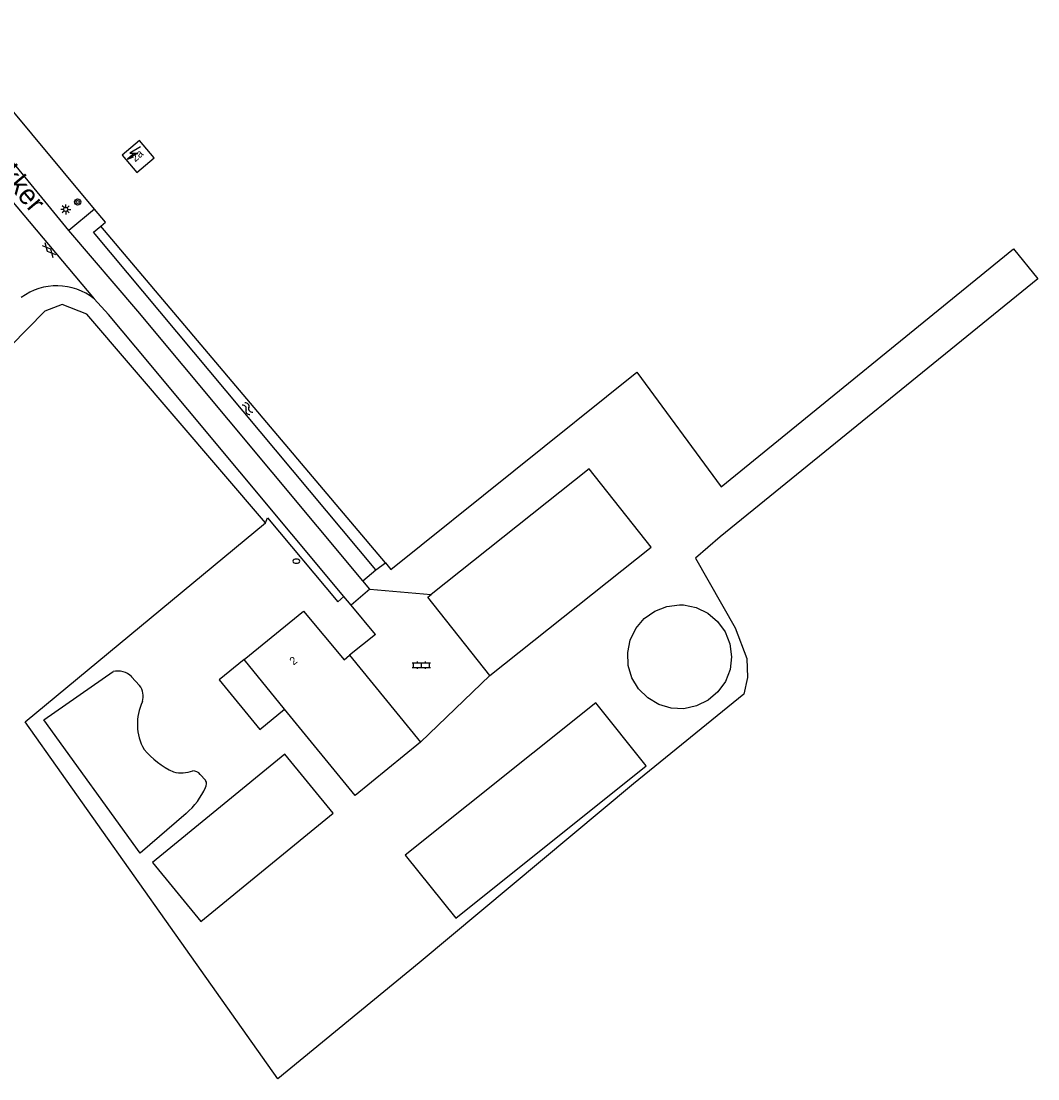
# Model space of a CAD drawing. Extents: x 124000 to 129000, y 395500 to 397503.
# Drawn here: x 126479.9 to 126607, y 396836.5 to 396968.6 of the extents above; entities that cross this region are included whole.
import ezdxf

# ---------------------------------------------------------------- set-up
doc = ezdxf.new("R2010")
doc.units = 0
for name, color, linetype in [('gg-afsc-draadraster', 7, 'Continuous'), ('gg-afsc-erfafscheiding', 7, 'Continuous'), ('gg-afsc-lijn draadraster', 7, 'Continuous'), ('gg-anno-huisnummerreeks BGT', 7, 'Continuous'), ('gg-anno-openbare ruimte label', 7, 'Continuous'), ('gg-bbg-bijgebouw', 7, 'Continuous'), ('gg-bbg-hoofdgebouw', 7, 'Continuous'), ('gg-bbg-luifel en loopbrug', 7, 'Continuous'), ('gg-knt-bronhoudergrens', 7, 'Continuous'), ('gg-knt-verharding', 7, 'Continuous'), ('gg-kntw-bovenkant insteek waterloop', 7, 'Continuous'), ('gt-grn-groengrens', 7, 'Continuous'), ('gt-grn-vlakafsluiter', 7, 'Continuous'), ('gt-grn-weggrens', 7, 'Continuous'), ('gt-symb-boom', 7, 'Continuous'), ('gt-symb-brandkraan', 7, 'Continuous'), ('gt-symb-gesloten verharding', 7, 'Continuous'), ('gt-symb-klinker verharding', 7, 'Continuous'), ('gt-symb-lichtmast', 7, 'Continuous'), ('gt-symb-trafo symbool', 7, 'Continuous'), ('gt-symb-watersymbool', 7, 'Continuous')]:
    doc.layers.add(name, color=color, linetype=linetype)

# ---------------------------------------------------------------- blocks, each defined once
blk = doc.blocks.new('gt0-WA')
at = {"layer": 'gt-symb-watersymbool'}
for centre, start, end in [((-0.32, 0.02), 28.0725, 151.9275), ((0.43, 0.42), 208.0725, 331.9275), ((-0.32, -0.43), 28.0725, 151.9275), ((0.43, -0.03), 208.0725, 331.9275)]:
    blk.add_arc(centre, 0.425, start, end, dxfattribs=at)
blk = doc.blocks.new('gt0-BR')
at = {"layer": 'gt-symb-brandkraan'}
for centre, radius, start, end in [((-0.24, 0), 0.206, 107.5669, 252.4331), ((0.6, -2.66), 3, 106.892, 107.5669), ((0, -0.69), 0.938, 73.108, 106.892), ((-0.6, -2.66), 3, 72.4331, 73.108), ((0.24, 0), 0.206, 287.567, 72.4331), ((0.6, 2.66), 3, 252.4331, 253.108), ((0, 0.69), 0.938, 253.108, 286.8921), ((-0.6, 2.66), 3, 286.8921, 287.567)]:
    blk.add_arc(centre, radius, start, end, dxfattribs=at)
blk = doc.blocks.new('gt0-KL1')
at = {"layer": 'gt-symb-klinker verharding'}
for p, q in [((-1.15, 0.3), (1.15, 0.3)), ((-1, -0.3), (-1, 0.3)), ((-0.5, 0.3), (-0.5, 0.45)), ((0, -0.3), (0, 0.3)), ((0.5, 0.3), (0.5, 0.45)), ((1, -0.3), (1, 0.3)), ((-1.15, -0.3), (1.15, -0.3)), ((-0.5, -0.45), (-0.5, -0.3)), ((0.5, -0.45), (0.5, -0.3))]:
    blk.add_line(p, q, dxfattribs=at)
blk = doc.blocks.new('gt0-HSP')
at = {"layer": 'gt-symb-trafo symbool'}
for points in [[(0.77, 0.75), (-0.53, 0), (0.47, 0), (-0.83, -0.75)], [(-0.22, -0.24), (-0.83, -0.75), (-0.08, -0.48)]]:
    blk.add_lwpolyline(points, dxfattribs=at)
blk = doc.blocks.new('gt0-GESVH1')
at = {"layer": 'gt-symb-gesloten verharding'}
for p, q in [((-0.99, -0.26), (0.01, 0.24)), ((0.01, -0.26), (-0.99, 0.24)), ((0.01, 0.24), (1.01, -0.26)), ((1.01, 0.24), (0.01, -0.26))]:
    blk.add_line(p, q, dxfattribs=at)
blk = doc.blocks.new('gt0-LMAST')
at = {"layer": 'gt-symb-lichtmast'}
for p, q in [((-0.18, 0.17), (-0.45, 0.44)), ((-0.01, 0.25), (-0.01, 0.62)), ((0.17, 0.17), (0.44, 0.44)), ((-0.26, 0), (-0.63, 0)), ((-0.18, -0.18), (-0.45, -0.45)), ((-0.01, -0.25), (-0.01, -0.63)), ((0.44, -0.45), (0.17, -0.18)), ((0.24, 0), (0.62, 0))]:
    blk.add_line(p, q, dxfattribs=at)
blk.add_circle((-0.01, 0), 0.25, dxfattribs=at)
blk = doc.blocks.new('gt0-BOOM')
at = {"layer": 'gt-symb-boom'}
for radius in [0.4, 0.2]:
    blk.add_circle((0, 0), radius, dxfattribs=at)

msp = doc.modelspace()

# ---------------------------------------------------------------- linework, layer by layer
at = {"layer": 'gg-afsc-draadraster'}
msp.add_lwpolyline([(126525.49, 396900.96), (126526.15, 396900.13), (126556.88, 396924.78), (126567.41, 396910.43), (126603.92, 396940.2), (126606.98, 396936.43), (126567.28, 396904.22)], dxfattribs=at)
at = {"layer": 'gg-afsc-erfafscheiding'}
msp.add_lwpolyline([(126510.47, 396905.94), (126488.14, 396932.03), (126485.07, 396933.22), (126482.92, 396932.4), (126438.04, 396886.69)], dxfattribs=at)
at = {"layer": 'gg-afsc-lijn draadraster'}
msp.add_lwpolyline([(126525.49, 396900.96), (126526.15, 396900.13), (126556.88, 396924.78), (126567.41, 396910.43), (126603.92, 396940.2), (126606.98, 396936.43), (126567.28, 396904.22)], dxfattribs=at)
at = {"layer": 'gg-bbg-bijgebouw'}
for points in [[(126538.51, 396886.87), (126558.67, 396902.91), (126550.9, 396912.69), (126531.16, 396896.99)], [(126538.51, 396886.87), (126530.75, 396896.66), (126531.16, 396896.99)], [(126555.73, 396889.74), (126556.06, 396891.31), (126556.76, 396892.76), (126557.8, 396893.99), (126559.11, 396894.92), (126560.61, 396895.51), (126562.21, 396895.71), (126562.71, 396895.69), (126564.29, 396895.36), (126565.74, 396894.67), (126566.97, 396893.63), (126567.91, 396892.33), (126568.5, 396890.83), (126568.71, 396889.23), (126568.52, 396887.64), (126567.94, 396886.13), (126567.01, 396884.82), (126565.78, 396883.78), (126564.34, 396883.07), (126562.76, 396882.73), (126561.16, 396882.79), (126559.61, 396883.25), (126558.23, 396884.07), (126557.09, 396885.21), (126556.26, 396886.59), (126555.8, 396888.13), (126555.73, 396889.74)], [(126527.94, 396864.41), (126534.24, 396856.55), (126558.05, 396875.6), (126551.75, 396883.47), (126527.94, 396864.41)], [(126496.36, 396863.51), (126502.39, 396856.14), (126518.95, 396869.66), (126512.88, 396877.03), (126496.36, 396863.51)]]:
    msp.add_lwpolyline(points, dxfattribs=at)
at = {"layer": 'gg-bbg-hoofdgebouw'}
for p, q in [((126520.98, 396889.4), (126529.84, 396878.55)), ((126512.86, 396882.67), (126507.8, 396888.87))]:
    msp.add_line(p, q, dxfattribs=at)
for points in [[(126492.55, 396951.88), (126494.41, 396949.71), (126496.58, 396951.55), (126494.72, 396953.74), (126492.55, 396951.88)], [(126507.8, 396888.87), (126515.22, 396894.93), (126520.29, 396888.83), (126520.98, 396889.4)], [(126529.84, 396878.55), (126521.67, 396871.88), (126512.86, 396882.67)]]:
    msp.add_lwpolyline(points, dxfattribs=at)
at = {"layer": 'gg-bbg-luifel en loopbrug'}
msp.add_lwpolyline([(126507.8, 396888.87), (126504.7, 396886.34), (126509.76, 396880.14), (126512.86, 396882.67)], dxfattribs=at)
at = {"layer": 'gg-knt-bronhoudergrens'}
msp.add_line((126510.47, 396905.94), (126510.73, 396906.58), dxfattribs=at)
msp.add_lwpolyline([(126567.28, 396904.22), (126564.22, 396901.55), (126569.16, 396892.83), (126570.63, 396888.99), (126570.69, 396886.63), (126570.23, 396884.54), (126556.44, 396873.36), (126529.67, 396850.98), (126512.01, 396836.48), (126498.6, 396855.43), (126480.45, 396881.09), (126510.47, 396905.94)], dxfattribs=at)
at = {"layer": 'gg-knt-verharding'}
for p, q in [((126523.53, 396897.66), (126522.65, 396898.71)), ((126523.53, 396897.66), (126531.16, 396896.99)), ((126521.16, 396895.67), (126520.28, 396896.73)), ((126524.23, 396892.01), (126521.16, 396895.67)), ((126524.23, 396892.01), (126520.98, 396889.4)), ((126529.84, 396878.55), (126538.51, 396886.87))]:
    msp.add_line(p, q, dxfattribs=at)
for points in [[(126485.91, 396942.48), (126478.56, 396951.43), (126473.37, 396957.63), (126467.41, 396964.61), (126462.18, 396970.67)], [(126522.65, 396898.71), (126494.51, 396932.39), (126485.91, 396942.48)], [(126520.28, 396896.73), (126494.26, 396927.89), (126490.87, 396931.99), (126489.05, 396933.93)]]:
    msp.add_lwpolyline(points, dxfattribs=at)
msp.add_arc((126484.39, 396928.11), 7.46, 51.3004, 126.5743, dxfattribs=at)
at = {"layer": 'gg-kntw-bovenkant insteek waterloop'}
for p, q in [((126525.49, 396900.96), (126489.9, 396943.03)), ((126524.26, 396900.07), (126525.49, 396900.96)), ((126493.75, 396886.73), (126494.74, 396885.62)), ((126502.32, 396874.52), (126502.99, 396873.78))]:
    msp.add_line(p, q, dxfattribs=at)
for points in [[(126524.26, 396900.07), (126488.98, 396942.25), (126489.9, 396943.03)], [(126500.58, 396869.65), (126494.83, 396864.68), (126482.77, 396881.33), (126491.43, 396887.37)]]:
    msp.add_lwpolyline(points, dxfattribs=at)
for centre, radius, start, end in [((126492, 396884.92), 2.52, 45.8783, 103.17), ((126492.99, 396884.27), 2.21, 342.8742, 37.841), ((126500.88, 396880.81), 6.42, 154.1096, 209.5739), ((126503.2, 396884.19), 10.25, 219.6346, 245.704), ((126499.97, 396879.16), 4.44, 257.1207, 288.5969), ((126501.45, 396873.87), 1.09, 36.6132, 93.413), ((126502.32, 396873.35), 0.795, 325.3236, 32.3248), ((126494.66, 396876.51), 9.06, 310.8005, 336.5331)]:
    msp.add_arc(centre, radius, start, end, dxfattribs=at)
at = {"layer": 'gt-grn-groengrens'}
for p, q in [((126489.12, 396945.14), (126485.91, 396942.48)), ((126522.65, 396898.71), (126524.26, 396900.07))]:
    msp.add_line(p, q, dxfattribs=at)
for points in [[(126489.12, 396945.14), (126473.42, 396963.95), (126473.64, 396964.14), (126464.5, 396974.47)], [(126489.9, 396943.03), (126490.47, 396943.52), (126489.12, 396945.14)], [(126510.73, 396906.58), (126519.5, 396896.08), (126520.28, 396896.73)]]:
    msp.add_lwpolyline(points, dxfattribs=at)
at = {"layer": 'gt-grn-vlakafsluiter'}
msp.add_line((126523.53, 396897.66), (126521.16, 396895.67), dxfattribs=at)
at = {"layer": 'gt-grn-weggrens'}
msp.add_line((126476.49, 396948.88), (126489.05, 396933.93), dxfattribs=at)

# ---------------------------------------------------------------- block references
at = {"layer": 'gt-symb-boom'}
msp.add_blockref('gt0-BOOM', (126487, 396946.04), dxfattribs=at)
at = {"layer": 'gt-symb-brandkraan'}
msp.add_blockref('gt0-BR', (126514.32, 396901.17), dxfattribs=at)
at = {"layer": 'gt-symb-gesloten verharding', "rotation": 131.22904927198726}
msp.add_blockref('gt0-GESVH1', (126483.41, 396940.01), dxfattribs=at)
at = {"layer": 'gt-symb-klinker verharding'}
msp.add_blockref('gt0-KL1', (126529.95, 396888.17), dxfattribs=at)
at = {"layer": 'gt-symb-lichtmast'}
msp.add_blockref('gt0-LMAST', (126485.52, 396945.12), dxfattribs=at)
at = {"layer": 'gt-symb-trafo symbool'}
msp.add_blockref('gt0-HSP', (126494.07, 396952.16), dxfattribs=at)
at = {"layer": 'gt-symb-watersymbool', "rotation": -49.746814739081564}
msp.add_blockref('gt0-WA', (126508.19, 396920.26), dxfattribs=at)

# ---------------------------------------------------------------- texts
at = {"layer": 'gg-anno-huisnummerreeks BGT'}
for s, rotation, p in [('2a', 40.5, (126494.18, 396950.98)), ('2', 39.2, (126513.98, 396888.11))]:
    msp.add_text(s, height=1, rotation=rotation, dxfattribs=at).set_placement(p)
at = {"layer": 'gg-anno-openbare ruimte label'}
msp.add_text('Keizersakker', height=2.5, rotation=310.1, dxfattribs=at).set_placement((126468.82, 396959.31))

doc.saveas('drawing.dxf')
